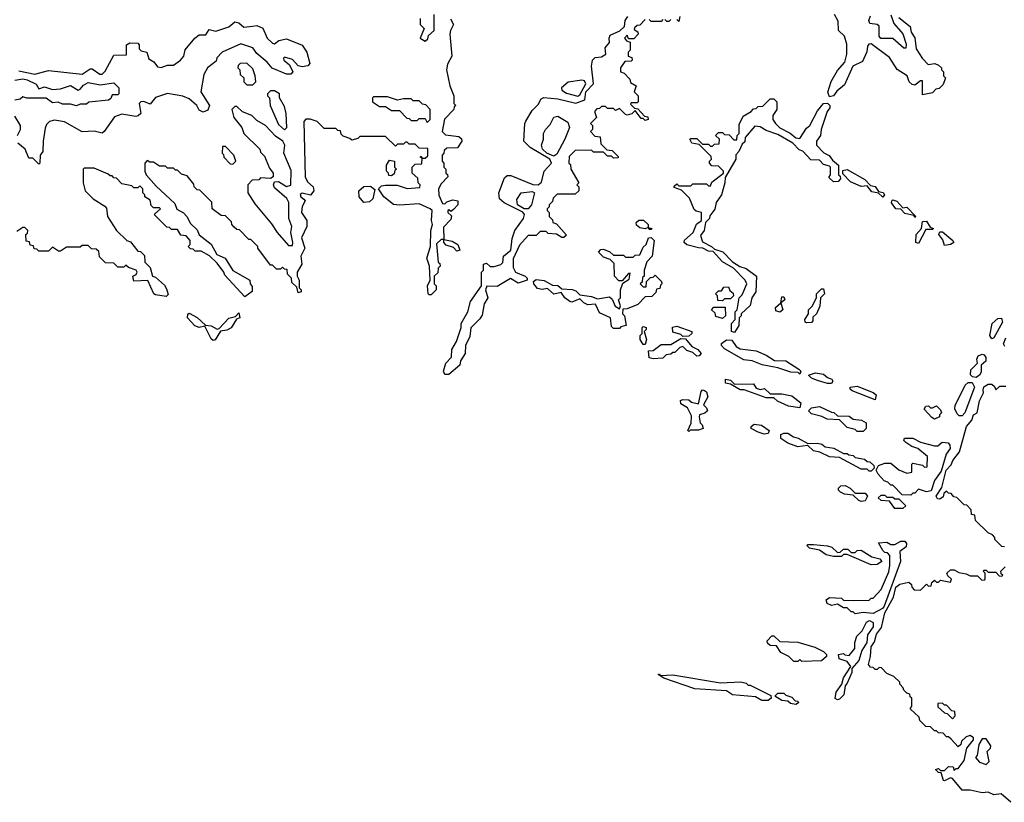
# Model space of a CAD drawing. Extents: x 2737310 to 2869991, y 870230 to 1012730.
# Tile 424 of 479: x 2808159 to 2813127, y 926979 to 930929. Entities that reach past the tile are written whole.
import ezdxf

# ---------------------------------------------------------------- set-up
doc = ezdxf.new("R2010")
doc.units = 0

msp = doc.modelspace()

# ---------------------------------------------------------------- linework, layer by layer
at = {"layer": '0CON02XD'}
for points in [[(2810205, 930820), (2810218.3, 930831.7), (2810221.7, 930848.3), (2810250, 930875), (2810250, 930955)], [(2812595, 930940), (2812652.5, 930895), (2812656.7, 930865), (2812676.4, 930836.4), (2812682.3, 930782.3), (2812712.5, 930735), (2812743, 930703), (2812777, 930707), (2812795, 930700), (2812810, 930685), (2812810, 930675), (2812820, 930665), (2812820, 930645), (2812830, 930635), (2812818.3, 930601.7), (2812798.3, 930581.7), (2812781.7, 930578.3), (2812765, 930560), (2812715, 930550), (2812715, 930620), (2812705, 930620), (2812675, 930597.5), (2812661.7, 930601.7), (2812646.7, 930615), (2812636.2, 930646.2), (2812587, 930677), (2812548.3, 930738.3), (2812455, 930806.7), (2812443.3, 930805), (2812436.7, 930795), (2812432.9, 930767.1), (2812411.8, 930718.2), (2812363.3, 930695), (2812320.8, 930599.2), (2812282, 930568), (2812266.1, 930543.9), (2812245, 930540), (2812237, 930563), (2812253, 930617), (2812285, 930672.5), (2812322.5, 930715), (2812332.5, 930755), (2812332.5, 930805), (2812320, 930845), (2812290, 930875), (2812288.3, 930921.7), (2812270, 930955)], [(2812555, 930953.3), (2812570, 930910), (2812615, 930857.5), (2812632.5, 930805), (2812630, 930785), (2812620, 930785), (2812565, 930833.3), (2812503.9, 930833.9), (2812496.4, 930846.4), (2812495.8, 930895.8), (2812485, 930904.2), (2812449.3, 930909.3), (2812443.9, 930923.9), (2812451.2, 930948.8)], [(2808155, 930671.2), (2808235, 930653.8), (2808305, 930672.5), (2808473.6, 930653.6), (2808515, 930680), (2808525, 930680), (2808564.1, 930654.1), (2808575, 930653.8), (2808590.7, 930669.3), (2808635, 930750), (2808698.3, 930751.7), (2808698.3, 930801.7), (2808715, 930812.5), (2808755, 930810), (2808761.7, 930801.7), (2808762.5, 930782.5), (2808771.7, 930771.7), (2808800, 930765), (2808810.7, 930730.7), (2808835.9, 930715.9), (2808855, 930690), (2808873, 930687), (2808905, 930700), (2808935, 930700), (2808970, 930725), (2808987.5, 930745), (2808993.9, 930776.1), (2809042.5, 930835), (2809065, 930852.5), (2809098.3, 930851.7), (2809115, 930880), (2809149.3, 930870.7), (2809215, 930893.3), (2809245, 930917.5), (2809265, 930912.5), (2809290.7, 930890.7), (2809334, 930896), (2809355, 930900), (2809386.4, 930886.4), (2809407.5, 930835), (2809435, 930810), (2809445, 930807.5), (2809466.2, 930823.8), (2809505, 930832), (2809585, 930800), (2809608.6, 930765), (2809622.5, 930707.5), (2809613.6, 930696.4), (2809585, 930690), (2809565, 930696.7), (2809535, 930727.5), (2809495, 930740), (2809490, 930735), (2809492.5, 930725), (2809520.7, 930700.7), (2809536.7, 930665), (2809527, 930653), (2809505, 930653.3), (2809433.6, 930683.6), (2809407.5, 930715), (2809355, 930757.5), (2809335, 930786.7), (2809275, 930807.5), (2809180, 930765), (2809154.2, 930735.8), (2809150, 930720), (2809107.5, 930685), (2809088.3, 930651.7), (2809073.3, 930565), (2809116.2, 930495), (2809108.3, 930471.7), (2809085, 930462.5), (2809065, 930472.5), (2809052.5, 930495), (2809015, 930530), (2808983, 930543), (2808905, 930556.7), (2808843.9, 930536.1), (2808817, 930503), (2808785, 930516.7), (2808770, 930515), (2808762.5, 930505), (2808770, 930455), (2808757, 930443), (2808745, 930440), (2808675, 930451.2), (2808638.3, 930438.3), (2808586.1, 930363.9), (2808575, 930356.7), (2808535, 930366.7), (2808475, 930362.5), (2808385, 930412.5), (2808335, 930422.5), (2808310, 930415), (2808295, 930400), (2808288.3, 930381.7), (2808277.5, 930315), (2808276.4, 930263.6), (2808262.5, 930245), (2808260, 930205), (2808255, 930200), (2808225, 930230), (2808205, 930230), (2808187.5, 930275), (2808150, 930305)], [(2810333, 930933), (2810347.5, 930905), (2810332.5, 930875), (2810330, 930855), (2810340, 930745), (2810317.5, 930705), (2810312.5, 930675), (2810330, 930595), (2810350, 930545), (2810350, 930505), (2810360, 930495), (2810351.7, 930488.3), (2810350, 930475), (2810303, 930427), (2810290, 930365), (2810308.3, 930348.3), (2810375, 930340), (2810388.3, 930328.3), (2810390, 930315), (2810368.3, 930281.7), (2810315, 930280), (2810301.7, 930268.3), (2810300, 930255), (2810290, 930245), (2810290, 930215), (2810300, 930205), (2810300, 930185), (2810310, 930175), (2810310, 930155), (2810318.3, 930148.3), (2810320, 930135), (2810285, 930100), (2810272.5, 930075), (2810273.6, 930043.6), (2810291.7, 930001.7), (2810305, 930000), (2810315, 930010), (2810345, 930020), (2810370, 930015), (2810370, 929995), (2810348.3, 929971.7), (2810335, 929960), (2810325, 929970), (2810320, 929965), (2810320, 929955), (2810338.3, 929938.3), (2810335, 929920), (2810297.5, 929882.5), (2810300, 929820), (2810341.7, 929811.7), (2810370, 929795), (2810380, 929765), (2810365, 929760), (2810348.3, 929778.3), (2810311.7, 929791.7), (2810300, 929805), (2810300, 929820), (2810285, 929820), (2810261.7, 929798.3), (2810270, 929705), (2810278.3, 929698.3), (2810280, 929685), (2810270, 929675), (2810268.3, 929651.7), (2810250, 929635), (2810250, 929595), (2810260, 929585), (2810260, 929565), (2810235, 929540), (2810225, 929540), (2810220, 929545), (2810217.5, 929585), (2810230, 929615), (2810227.5, 929685), (2810213.3, 929725), (2810232.5, 929785), (2810233.3, 929865), (2810242.5, 929895), (2810237.5, 929915), (2810240, 929965), (2810230, 929975), (2810175, 930000), (2810075, 929992.5), (2810045, 929996.2), (2809996.7, 930035), (2809970, 930075), (2809985, 930090), (2810005, 930093.3), (2810063.6, 930093.6), (2810115, 930077.5), (2810178.3, 930081.7), (2810180, 930095), (2810170, 930105), (2810168.3, 930128.3), (2810140, 930155), (2810140, 930185), (2810155, 930200), (2810188.3, 930201.7), (2810190, 930230), (2810180, 930235), (2810185, 930240), (2810190, 930230), (2810205, 930230), (2810218.3, 930241.7), (2810218.3, 930278.3), (2810175, 930280), (2810155, 930300), (2810125, 930300), (2810115, 930310), (2810105, 930310), (2810095, 930300), (2810065, 930300), (2810055, 930290), (2810005, 930340), (2809875, 930340), (2809865, 930330), (2809835, 930320), (2809825, 930330), (2809791.7, 930341.7), (2809781.7, 930351.7), (2809778.3, 930368.3), (2809765, 930370), (2809755, 930380), (2809695, 930380), (2809660, 930415), (2809625, 930426.7), (2809603, 930427), (2809592.5, 930415), (2809600, 930135), (2809610.7, 930110.7), (2809640, 930085), (2809642.5, 930065), (2809627, 930043), (2809585, 930052.5), (2809573.6, 930046.4), (2809577.5, 930035), (2809593, 930023), (2809600, 930015), (2809584.2, 929985.8), (2809581.2, 929955), (2809607.5, 929915), (2809607.5, 929885), (2809581.7, 929828.3), (2809597.5, 929775), (2809577.5, 929735), (2809582.5, 929695), (2809560, 929655), (2809560, 929635), (2809570, 929615), (2809570, 929575), (2809580, 929565), (2809580, 929555), (2809565, 929550), (2809558.3, 929578.3), (2809531.7, 929601.7), (2809530, 929625), (2809510, 929645), (2809508.3, 929668.3), (2809495, 929670), (2809485, 929680), (2809475, 929670), (2809455, 929670), (2809435, 929690), (2809425, 929690), (2809360, 929775), (2809360, 929785), (2809325, 929820), (2809315, 929820), (2809268.3, 929868.3), (2809255, 929870), (2809241.7, 929881.7), (2809230, 929895), (2809228.3, 929908.3), (2809198.3, 929938.3), (2809175, 929940), (2809130, 929975), (2809128.3, 930008.3), (2809068.3, 930068.3), (2809055, 930070), (2809040, 930085), (2809038.3, 930098.3), (2809005, 930140), (2808975, 930150), (2808955, 930170), (2808945, 930170), (2808935, 930180), (2808905, 930180), (2808895, 930190), (2808865, 930190), (2808835, 930210), (2808815, 930210), (2808801.7, 930218.3), (2808790, 930205), (2808790, 930165), (2808797.5, 930145), (2808848.3, 930088.3), (2808941.2, 930001.2), (2808952, 929972), (2808985, 929953.3), (2809002.5, 929935), (2809020.7, 929900.7), (2809055, 929867.5), (2809065, 929842.5), (2809125.8, 929795.8), (2809153.3, 929743.3), (2809195.9, 929725.9), (2809235, 929662.5), (2809320, 929615), (2809322.5, 929595), (2809331.7, 929581.7), (2809332.5, 929557.5), (2809295, 929530), (2809195, 929640), (2809190, 929655), (2809155, 929700), (2809117, 929737)], [(2810180, 930935), (2810180, 930905), (2810200, 930885), (2810180, 930835), (2810205, 930820)], [(2811315, 930930), (2811288.3, 930901.7), (2811275, 930900), (2811261.7, 930888.3), (2811260, 930880), (2811278.3, 930868.3), (2811280, 930855), (2811258.3, 930831.7), (2811231.7, 930831.7), (2811225, 930850), (2811210, 930835), (2811221.7, 930821.7), (2811240, 930815), (2811240, 930775), (2811230, 930765), (2811230, 930745), (2811248.3, 930738.3), (2811250, 930725), (2811245, 930720), (2811211.7, 930718.3), (2811190, 930685), (2811190, 930665), (2811208.3, 930658.3), (2811238.3, 930628.3), (2811241.7, 930611.7), (2811270, 930595), (2811260, 930565), (2811280, 930545), (2811280, 930515), (2811275, 930510), (2811245, 930510), (2811241.7, 930501.7), (2811261.7, 930481.7), (2811278.3, 930478.3), (2811311.7, 930441.7), (2811328.3, 930438.3), (2811330, 930425), (2811315, 930420), (2811305, 930430), (2811295, 930430), (2811265, 930470), (2811247, 930453), (2811225, 930447.5), (2811215, 930450), (2811185, 930480), (2811165, 930470), (2811155, 930480), (2811125, 930480), (2811115, 930490), (2811095, 930490), (2811085, 930480), (2811071.7, 930478.3), (2811060, 930465), (2811070, 930435), (2811040, 930405), (2811050, 930395), (2811050, 930375), (2811040, 930365), (2811061.7, 930341.7), (2811088.3, 930338.3), (2811091.7, 930301.7), (2811121.7, 930271.7), (2811148.3, 930268.3), (2811178.3, 930238.3), (2811178.3, 930231.7), (2811155, 930230), (2811145, 930240), (2811125, 930240), (2811105, 930260), (2811055, 930260), (2811045, 930270), (2810961.7, 930268.3), (2810931.7, 930238.3), (2810930, 930205), (2810938.3, 930198.3), (2810940, 930175), (2810980, 930105), (2810970, 930095), (2810980, 930085), (2810980, 930065), (2810961.7, 930048.3), (2810871.7, 930048.3), (2810851.7, 930028.3), (2810848.3, 930011.7), (2810830, 929995), (2810830, 929985), (2810820, 929975), (2810820, 929965), (2810830, 929955), (2810830, 929935), (2810848.3, 929918.3), (2810850, 929905), (2810868.3, 929898.3), (2810918.3, 929841.7), (2810905, 929830), (2810895, 929830), (2810867, 929847), (2810825, 929850), (2810815, 929860), (2810785, 929860), (2810765, 929840), (2810725, 929840), (2810681.7, 929791.7), (2810648.3, 929721.7), (2810648.3, 929678.3), (2810660, 929655), (2810710, 929635), (2810720, 929625), (2810720, 929615), (2810675, 929598.8), (2810635, 929623.3), (2810567.5, 929582.5), (2810516.7, 929583.3), (2810510, 929565), (2810520.8, 929525), (2810502.5, 929495), (2810492.3, 929437.7), (2810481.7, 929418.3), (2810436.1, 929373.9), (2810429.7, 929330.3), (2810408.8, 929285), (2810406.4, 929243.6), (2810383, 929207), (2810380, 929185), (2810325, 929138.8), (2810305, 929137.5), (2810296.7, 929155), (2810308.8, 929195), (2810337.5, 929225), (2810340, 929265), (2810363.3, 929305), (2810386.7, 929375), (2810387.5, 929395), (2810420, 929455), (2810433, 929507), (2810490, 929585), (2810490, 929655), (2810500, 929665), (2810500, 929695), (2810515, 929700), (2810533, 929683), (2810553.8, 929683.8), (2810586.6, 929693.4), (2810597.1, 929702.9), (2810600, 929735), (2810637.5, 929765), (2810644.5, 929825), (2810657.1, 929865), (2810701.1, 929925), (2810705.7, 929945), (2810697.9, 929957.9), (2810603.3, 930005), (2810580, 930025), (2810577.5, 930055), (2810605, 930130), (2810618.3, 930141.7), (2810637, 930143), (2810747.6, 930097.6), (2810775, 930095.7), (2810791.9, 930108.1), (2810805.7, 930165), (2810842, 930205), (2810834.2, 930225), (2810734.5, 930284.5), (2810703.3, 930315), (2810707.5, 930405), (2810713, 930417), (2810745, 930470), (2810775, 930500), (2810790.7, 930529.3), (2810803.6, 930536.4), (2810875, 930529.4), (2810965, 930508.2), (2811010, 930525), (2811016.5, 930565), (2811054.4, 930605), (2811044.3, 930695), (2811048.8, 930725), (2811062.5, 930737.5), (2811095, 930741.4), (2811116.7, 930755), (2811113.1, 930786.9), (2811135.6, 930814.4), (2811132.9, 930835), (2811138.9, 930851.1), (2811187, 930873), (2811210, 930895), (2811213.8, 930925), (2811227.5, 930945)], [(2811405, 930930), (2811395, 930920), (2811345, 930920), (2811335, 930930)], [(2811445, 930930), (2811435, 930920), (2811425, 930920), (2811415, 930930)], [(2811490, 930945), (2811485, 930920), (2811475, 930930)], [(2809335, 930600), (2809350, 930615), (2809347.5, 930645), (2809335, 930680), (2809305, 930710), (2809271.7, 930708.3), (2809261.7, 930698.3), (2809260, 930685), (2809270, 930675), (2809271.7, 930651.7), (2809290, 930635), (2809290, 930615), (2809305, 930600), (2809335, 930600)], [(2808135, 930623.8), (2808175, 930630), (2808197.5, 930625), (2808243, 930603), (2808255, 930580), (2808285, 930590), (2808325, 930576.7), (2808365, 930580), (2808415, 930596.7), (2808453.6, 930573.6), (2808465, 930577.5), (2808481.7, 930598.3), (2808505, 930612.5), (2808565, 930600), (2808635, 930610), (2808660, 930585), (2808660, 930555), (2808655, 930550), (2808625, 930550), (2808618.3, 930531.7), (2808607, 930523), (2808508.3, 930511.7), (2808497, 930503), (2808465, 930502.5), (2808445, 930493.3), (2808415, 930502.5), (2808375, 930502.5), (2808353, 930513), (2808325, 930510), (2808293, 930533), (2808195, 930532.5), (2808175, 930540), (2808161.7, 930528.3), (2808135, 930523.3)], [(2810975, 930542.9), (2810985, 930548.9), (2811016.5, 930605), (2811009.7, 930619.7), (2810995, 930624), (2810926.1, 930613.9), (2810893.3, 930585), (2810895, 930573.3), (2810917.6, 930557.6), (2810975, 930542.9)], [(2809495, 930373.3), (2809507.5, 930385), (2809503.3, 930455), (2809495, 930490), (2809470, 930535), (2809470, 930555), (2809445, 930570), (2809425, 930570), (2809410, 930555), (2809410, 930545), (2809420, 930535), (2809422.5, 930495), (2809465, 930400), (2809495, 930373.3)], [(2810215, 930410), (2810230, 930425), (2810230, 930475), (2810208.3, 930498.3), (2810191.7, 930501.7), (2810175, 930520), (2810145, 930520), (2810135, 930530), (2810095, 930530), (2810065, 930522.5), (2810015, 930540), (2809945, 930540), (2809940, 930535), (2809940, 930515), (2809975, 930490), (2810005, 930490), (2810035, 930470), (2810075, 930470), (2810111.7, 930431.7), (2810125, 930430), (2810135, 930420), (2810165, 930420), (2810175, 930430), (2810205, 930430), (2810215, 930410)], [(2811765, 929350), (2811750, 929355), (2811750, 929395), (2811770, 929415), (2811770, 929455), (2811780, 929465), (2811790, 929525), (2811805, 929540), (2811827.5, 929595), (2811820, 929615), (2811760, 929675), (2811705, 929707.5), (2811658.3, 929758.3), (2811635, 929760), (2811606.4, 929776.4), (2811585, 929776.7), (2811525, 929793.3), (2811512.5, 929805), (2811513.6, 929816.4), (2811557.5, 929855), (2811573.6, 929896.4), (2811600, 929915), (2811600, 929955), (2811571.7, 929961.7), (2811561.7, 929971.7), (2811538.3, 930028.3), (2811498.3, 930068.3), (2811461.7, 930081.7), (2811461.7, 930088.3), (2811475, 930100), (2811485, 930090), (2811545, 930090), (2811555, 930100), (2811625, 930100), (2811635, 930090), (2811645, 930090), (2811651.7, 930108.3), (2811710, 930155), (2811710, 930165), (2811685, 930190), (2811651.7, 930191.7), (2811640, 930205), (2811640, 930215), (2811650, 930225), (2811648.3, 930238.3), (2811588.3, 930298.3), (2811550, 930305), (2811540, 930325), (2811545, 930330), (2811575, 930330), (2811605, 930300), (2811635, 930300), (2811645, 930290), (2811655, 930290), (2811665, 930300), (2811688.3, 930301.7), (2811690, 930325), (2811670, 930345), (2811685, 930360), (2811705, 930360), (2811715, 930350), (2811738.3, 930348.3), (2811761.7, 930321.7), (2811778.3, 930321.7), (2811780, 930345), (2811790, 930355), (2811790, 930400), (2811808.8, 930441.2), (2811850, 930465), (2811861.7, 930478.3), (2811875, 930480), (2811885, 930490), (2811908.3, 930491.7), (2811945, 930530), (2811965, 930530), (2811980, 930515), (2811980, 930475), (2811960, 930445), (2811960, 930425), (2811972.5, 930405), (2811993.8, 930383.8), (2812046.1, 930356.1), (2812075, 930332.5), (2812095, 930330), (2812129.2, 930380.8), (2812146.2, 930395), (2812185, 930468.8), (2812215, 930506.2), (2812235, 930506.7), (2812246, 930496), (2812246, 930484), (2812233.8, 930465), (2812202.5, 930375), (2812200, 930345), (2812180, 930315), (2812180, 930295), (2812217, 930257), (2812243.9, 930243.9), (2812260, 930220), (2812290, 930195), (2812290, 930145), (2812298.3, 930138.3), (2812300, 930125), (2812288.3, 930111.7), (2812265, 930110), (2812241.7, 930131.7), (2812250, 930145), (2812250, 930185), (2812245, 930190), (2812215, 930197.5), (2812195, 930220), (2812151.7, 930221.7), (2812110, 930265), (2812091.7, 930271.7), (2812060, 930305), (2811985, 930350), (2811925, 930370), (2811895, 930387.5), (2811868.3, 930391.7), (2811820, 930335), (2811818.3, 930311.7), (2811805, 930300), (2811787, 930263), (2811772.5, 930247.5), (2811772.5, 930225), (2811718.3, 930131.7), (2811717.5, 930105), (2811700, 930045), (2811673, 930007), (2811667, 929973), (2811641.7, 929938.3), (2811640, 929925), (2811620, 929905), (2811612.5, 929865), (2811595, 929840), (2811605, 929807.5), (2811650, 929785), (2811665, 929770), (2811706.7, 929756.7), (2811755, 929707.5), (2811793, 929683), (2811825, 929672.5), (2811877.5, 929635), (2811873.9, 929556.1), (2811853.3, 929525), (2811844.1, 929485.9), (2811800, 929445), (2811800, 929435), (2811790, 929425), (2811787.5, 929385), (2811765, 929350)], [(2809535, 929790), (2809537.5, 929805), (2809527.5, 929855), (2809532.5, 929885), (2809517.5, 929925), (2809517, 930007), (2809506.4, 930026.4), (2809445, 930080), (2809440, 930095), (2809445, 930110), (2809465, 930112.5), (2809505, 930087.5), (2809526.4, 930093.6), (2809528.3, 930168.3), (2809492.5, 930255), (2809497.5, 930295), (2809486.4, 930316.4), (2809450.7, 930340.7), (2809400, 930395), (2809355, 930420), (2809330, 930445), (2809283, 930463), (2809255, 930490), (2809245, 930490), (2809230, 930475), (2809240, 930435), (2809280, 930385), (2809290, 930355), (2809370, 930275), (2809375, 930260), (2809395, 930240), (2809419.3, 930179.3), (2809438.8, 930155), (2809437.5, 930135), (2809425, 930127.5), (2809375, 930130), (2809365, 930120), (2809331.7, 930118.3), (2809310, 930095), (2809310, 930055), (2809345, 930000), (2809429.3, 929899.3), (2809457.5, 929855), (2809515, 929790), (2809535, 929790)], [(2808147.5, 930345), (2808163.3, 930375), (2808163.8, 930395), (2808135, 930442.5)], [(2810855, 930240), (2810819.2, 930255), (2810796.7, 930275), (2810792.5, 930295), (2810802.5, 930325), (2810802.5, 930355), (2810812.5, 930375), (2810835, 930400), (2810853.6, 930436.4), (2810875, 930442.5), (2810925, 930411.2), (2810932.9, 930385), (2810910, 930325), (2810869.1, 930250.9), (2810855, 930240)], [(2809235, 930200), (2809250, 930215), (2809240, 930245), (2809198.3, 930288.3), (2809181.7, 930288.3), (2809180, 930255), (2809188.3, 930248.3), (2809190, 930235), (2809221.7, 930201.7), (2809235, 930200)], [(2810035, 930140), (2810021.7, 930141.7), (2810020, 930155), (2810010, 930165), (2810010, 930195), (2810025, 930220), (2810050, 930215), (2810050, 930185), (2810060, 930175), (2810051.7, 930168.3), (2810048.3, 930151.7), (2810035, 930140)], [(2809117, 929737), (2809075, 929760), (2809045, 929760), (2809035, 929770), (2809021.7, 929771.7), (2809010, 929785), (2809020, 929795), (2809020, 929815), (2808998.3, 929838.3), (2808971.7, 929841.7), (2808955, 929870), (2808925, 929870), (2808915, 929880), (2808901.7, 929881.7), (2808841.7, 929941.7), (2808841.7, 929948.3), (2808870, 929975), (2808865, 929980), (2808835, 929980), (2808821.7, 929991.7), (2808818.3, 930018.3), (2808790, 930035), (2808790, 930045), (2808780, 930055), (2808780, 930075), (2808765, 930090), (2808755, 930080), (2808735, 930080), (2808725, 930090), (2808675, 930100), (2808648.3, 930128.3), (2808635, 930130), (2808625, 930140), (2808615, 930140), (2808605, 930150), (2808535, 930180), (2808485, 930180), (2808480, 930175), (2808480, 930105), (2808490, 930065), (2808530, 930025), (2808588.3, 929988.3), (2808597, 929977), (2808602.5, 929935), (2808647.5, 929865), (2808700, 929815), (2808718.3, 929808.3), (2808755, 929760), (2808768.3, 929758.3), (2808788.3, 929738.3), (2808790, 929705), (2808818.3, 929678.3), (2808830, 929635), (2808845, 929630), (2808889.3, 929589.3), (2808900.7, 929570.7), (2808907.5, 929542.5), (2808897.5, 929532.5), (2808845, 929540), (2808836.1, 929546.1), (2808805, 929612.5), (2808735, 929610), (2808730, 929635), (2808747, 929643), (2808752.5, 929655), (2808747.5, 929665), (2808708.3, 929678.3), (2808695, 929690), (2808685, 929680), (2808655, 929680), (2808635, 929700), (2808591.7, 929701.7), (2808561.7, 929731.7), (2808558.3, 929758.3), (2808545, 929770), (2808521.7, 929771.7), (2808505, 929790), (2808475, 929790), (2808465, 929780), (2808395, 929780), (2808365, 929760), (2808355, 929760), (2808325, 929780), (2808305, 929760), (2808255, 929760), (2808245, 929770), (2808231.7, 929771.7), (2808228.3, 929788.3), (2808211.7, 929791.7), (2808208.3, 929808.3), (2808191.7, 929811.7), (2808190, 929845), (2808198.3, 929851.7), (2808200, 929865), (2808185, 929880), (2808175, 929880), (2808145, 929860)], [(2812515, 930032.5), (2812492.5, 930052.5), (2812459.3, 930059.3), (2812435, 930090), (2812405, 930087.5), (2812351.2, 930111.2), (2812311.7, 930151.7), (2812311.7, 930168.3), (2812335, 930172.5), (2812423, 930123), (2812452.5, 930092.5), (2812476.4, 930086.4), (2812491.7, 930061.7), (2812516.4, 930056.4), (2812522.5, 930045), (2812515, 930032.5)], [(2809895, 930006.7), (2809872.5, 930035), (2809870, 930065), (2809895, 930087.5), (2809929.3, 930089.3), (2809951.7, 930071.7), (2809941.2, 930025), (2809925, 930008.8), (2809895, 930006.7)], [(2810725, 929974), (2810705, 929974.5), (2810671.2, 929995), (2810668.3, 930021.7), (2810690, 930055), (2810745, 930062.5), (2810756.7, 930055), (2810740.8, 929995), (2810725, 929974)], [(2812675, 929930), (2812670, 929940), (2812625, 929950), (2812605, 929972.5), (2812580, 929975), (2812557.5, 930005), (2812560, 930015), (2812565, 930020), (2812585, 930012.5), (2812615, 929980), (2812635, 929982.5), (2812680, 929935), (2812675, 929930)], [(2811345, 929870), (2811335, 929870), (2811330, 929880), (2811315, 929872.5), (2811288.3, 929878.3), (2811271.7, 929891.7), (2811270, 929905), (2811283, 929917), (2811307, 929917), (2811330, 929895), (2811330, 929880), (2811350, 929875), (2811345, 929870)], [(2812695, 929800), (2812680, 929805), (2812682.5, 929845), (2812710, 929875), (2812715, 929910), (2812735, 929912.5), (2812752.5, 929882.5), (2812770, 929875), (2812765, 929870), (2812730.7, 929869.3), (2812695, 929800)], [(2811185, 929370), (2811155, 929370), (2811145, 929380), (2811140, 929425), (2811085, 929450), (2811065, 929492.5), (2811025, 929490), (2811005, 929500), (2810985, 929520), (2810945, 929503.3), (2810935, 929506.2), (2810910, 929525), (2810891.7, 929551.7), (2810853.6, 929543.6), (2810821.7, 929571.7), (2810795, 929566.7), (2810772.3, 929572.3), (2810752.5, 929595), (2810751.7, 929608.3), (2810765, 929617.5), (2810805, 929612.5), (2810848.3, 929588.3), (2810875, 929587.5), (2810895, 929570), (2810947, 929567), (2810965, 929560), (2810985, 929540), (2811045, 929532.5), (2811075, 929520), (2811135, 929530), (2811148.3, 929518.3), (2811163.6, 929483.6), (2811185, 929470), (2811190, 929485), (2811180, 929515), (2811190, 929525), (2811190, 929565), (2811201.7, 929598.3), (2811235, 929620), (2811240, 929650), (2811231.7, 929648.3), (2811198.3, 929611.7), (2811181.7, 929611.7), (2811160, 929635), (2811158.3, 929698.3), (2811138.3, 929718.3), (2811105, 929730), (2811080, 929755), (2811091.7, 929768.3), (2811105, 929770), (2811137, 929757), (2811155, 929740), (2811205, 929740), (2811215, 929730), (2811255, 929730), (2811265, 929740), (2811288.3, 929741.7), (2811305, 929780), (2811320, 929795), (2811331.7, 929828.3), (2811345, 929830), (2811360, 929815), (2811350, 929735), (2811323, 929707), (2811310, 929665), (2811310, 929635), (2811301.7, 929628.3), (2811300, 929605), (2811290, 929595), (2811305, 929580), (2811320, 929580), (2811321.7, 929608.3), (2811341.7, 929628.3), (2811355, 929630), (2811365, 929640), (2811398.3, 929608.3), (2811400, 929595), (2811391.7, 929588.3), (2811388.3, 929571.7), (2811371.7, 929568.3), (2811368.3, 929551.7), (2811348.3, 929531.7), (2811315, 929530), (2811278.3, 929491.7), (2811225, 929470), (2811201.7, 929468.3), (2811200, 929445), (2811210, 929435), (2811220, 929385), (2811191.7, 929378.3), (2811185, 929370)], [(2812825, 929790), (2812817, 929817), (2812797.5, 929845), (2812802.5, 929857.5), (2812815, 929857.5), (2812867.5, 929815), (2812872.5, 929805), (2812855, 929793.8), (2812825, 929790)], [(2811705, 929510), (2811681.7, 929511.7), (2811680, 929535), (2811670, 929545), (2811685, 929560), (2811700, 929560), (2811711.7, 929578.3), (2811735, 929580), (2811741.7, 929561.7), (2811758.3, 929548.3), (2811760, 929535), (2811745, 929520), (2811715, 929520), (2811705, 929510)], [(2812128.3, 929398.3), (2812121.7, 929401.7), (2812120, 929415), (2812140, 929445), (2812140, 929465), (2812157, 929483), (2812180, 929525), (2812180, 929545), (2812205, 929570), (2812215, 929570), (2812220, 929545), (2812200, 929525), (2812197, 929483), (2812180, 929445), (2812161.7, 929428.3), (2812161.7, 929408.3), (2812155, 929400), (2812128.3, 929398.3)], [(2811995, 929452.5), (2811975, 929460), (2811973, 929477), (2812000, 929500), (2812005, 929530), (2812015, 929530), (2812020, 929515), (2812000, 929500), (2812010, 929465), (2811995, 929452.5)], [(2811705, 929420), (2811671.7, 929431.7), (2811668.3, 929448.3), (2811650, 929465), (2811661.7, 929478.3), (2811718.3, 929478.3), (2811720, 929435), (2811705, 929420)], [(2809135, 929310), (2809125, 929317.5), (2809092.5, 929382.5), (2809065, 929376), (2809043.3, 929383.3), (2809006.7, 929425), (2809007, 929443), (2809015, 929447.5), (2809055, 929426.7), (2809097.5, 929387.5), (2809125, 929383.8), (2809155, 929367.5), (2809165, 929370), (2809215, 929422.5), (2809248.3, 929431.7), (2809265, 929450), (2809270, 929425), (2809252.5, 929417.5), (2809226, 929374), (2809205, 929361.2), (2809172.5, 929357.5), (2809145, 929313.3), (2809135, 929310)], [(2813065, 929317.5), (2813053.3, 929335), (2813066.7, 929395), (2813095, 929421.2), (2813113.3, 929423.3), (2813117.3, 929402.7), (2813075, 929322.5), (2813065, 929317.5)], [(2811315, 929290), (2811305, 929290), (2811290, 929315), (2811290, 929335), (2811300, 929345), (2811300, 929375), (2811305, 929380), (2811320, 929375), (2811320, 929365), (2811310, 929355), (2811322.5, 929315), (2811315, 929290)], [(2811505, 929330), (2811495, 929340), (2811455, 929352.5), (2811453.3, 929376.7), (2811475, 929382.5), (2811550, 929355), (2811550, 929345), (2811535, 929332.5), (2811505, 929330)], [(2811355, 929217.5), (2811335, 929222.5), (2811331.7, 929258.3), (2811355, 929260), (2811395, 929290), (2811445, 929290), (2811495, 929320), (2811518.3, 929318.3), (2811550, 929280), (2811580, 929265), (2811597.5, 929245), (2811588.3, 929231.7), (2811575, 929230), (2811555, 929250), (2811525, 929260), (2811505, 929280), (2811490, 929275), (2811465, 929250), (2811455, 929250), (2811445, 929240), (2811421.7, 929238.3), (2811405, 929220), (2811355, 929217.5)], [(2812095, 929140), (2812087.5, 929147.5), (2812050.7, 929150.7), (2811985, 929172.5), (2811905, 929187.5), (2811855, 929207.5), (2811813, 929213), (2811715, 929267.5), (2811700, 929285), (2811700, 929295), (2811725, 929312.5), (2811751.7, 929311.7), (2811775, 929280), (2811795, 929267.5), (2811875, 929257.5), (2811926.2, 929236.2), (2811968.3, 929208.3), (2812025, 929207.5), (2812090, 929165), (2812100, 929155), (2812095, 929140)], [(2813130, 929280), (2813123.8, 929293.8), (2813135, 929322.5)], [(2812985, 929123.8), (2812966.2, 929126.2), (2812956.2, 929136.2), (2812958, 929162), (2812992.5, 929195), (2812988.8, 929215), (2812995, 929232.5), (2813015, 929240), (2813025, 929237.5), (2813034.2, 929224.2), (2813034, 929205), (2813010, 929185), (2813009.7, 929150.3), (2813002, 929135), (2812985, 929123.8)], [(2812095, 928970), (2812038.3, 928978.3), (2811983, 929003), (2811965, 929020), (2811925, 929020), (2811815, 929060), (2811795, 929060), (2811745, 929090), (2811720, 929095), (2811720, 929115), (2811745, 929110), (2811765, 929090), (2811861.7, 929091.7), (2811875, 929070), (2811895, 929062.5), (2811917, 929067), (2811945, 929040), (2812005, 929040), (2812055, 929030), (2812100, 928995), (2812095, 928970)], [(2812255, 929092.5), (2812235, 929092.5), (2812185, 929107.5), (2812155, 929120), (2812140, 929135), (2812175, 929146.7), (2812215, 929140), (2812235, 929122.5), (2812257.5, 929115), (2812262.5, 929105), (2812255, 929092.5)], [(2812475, 929010), (2812360, 929055), (2812350, 929065), (2812350, 929075), (2812385, 929080), (2812465, 929047.5), (2812480, 929035), (2812475, 929010)], [(2813128.3, 928268.3), (2813115, 928270), (2813080, 928305), (2813080, 928315), (2813068.3, 928328.3), (2813045, 928340), (2812981.7, 928401.7), (2812978.3, 928428.3), (2812961.7, 928431.7), (2812960, 928455), (2812938.3, 928478.3), (2812925, 928480), (2812888.3, 928518.3), (2812871.7, 928521.7), (2812858.3, 928538.3), (2812845, 928540), (2812835, 928550), (2812821.7, 928538.3), (2812818.3, 928521.7), (2812801.7, 928508.3), (2812790.7, 928510.7), (2812783.3, 928525), (2812811.7, 928568.3), (2812833.3, 928655), (2812858.3, 928681.7), (2812867.5, 928705), (2812901.7, 928748.3), (2812936.7, 928875), (2812962.5, 928907.5), (2812972.5, 928935), (2812990, 928945), (2813002.5, 929005), (2813022.5, 929045), (2813020.7, 929060.7), (2813024.2, 929075.8), (2813045, 929090), (2813065, 929090), (2813078.3, 929078.3), (2813085, 929060), (2813105, 929080), (2813135, 929080)], [(2812915, 928928.8), (2812900, 928930), (2812889.2, 928939.2), (2812878, 928965), (2812878.8, 928981.2), (2812930, 929085), (2812945, 929097.5), (2812965, 929097.5), (2812976, 929075), (2812928, 928945), (2812915, 928928.8)], [(2811535, 928850), (2811530, 928855), (2811547, 928893), (2811549.3, 928929.3), (2811529.3, 928969.3), (2811495, 928990), (2811493, 929007), (2811505, 929012.5), (2811535, 929010), (2811548.3, 928998.3), (2811585, 928990), (2811598.3, 929051.7), (2811605, 929060), (2811615, 929057.5), (2811625, 929050), (2811631.2, 929025), (2811610, 928985), (2811625, 928970), (2811630, 928955), (2811616.7, 928943.3), (2811590, 928935), (2811587.5, 928925), (2811592.5, 928895), (2811602.5, 928885), (2811607.5, 928865), (2811585, 928857.5), (2811542.5, 928857.5), (2811535, 928850)], [(2812415, 928850), (2812385, 928850), (2812375, 928860), (2812335, 928870), (2812295, 928910), (2812233, 928913), (2812207, 928927), (2812155, 928940), (2812140, 928955), (2812155, 928970), (2812195, 928977.5), (2812255, 928947.5), (2812267, 928947), (2812285, 928930), (2812345, 928927.5), (2812365, 928912.5), (2812407, 928907), (2812430, 928895), (2812430, 928865), (2812415, 928850)], [(2812775, 928912.5), (2812760.7, 928920.7), (2812723, 928963), (2812731.7, 928978.3), (2812745, 928980), (2812755, 928970), (2812765, 928970), (2812785, 928980), (2812805, 928960), (2812810, 928945), (2812800, 928935), (2812800, 928925), (2812775, 928912.5)], [(2811915, 928837.5), (2811885, 928847.5), (2811850, 928865), (2811850, 928875), (2811865, 928887.5), (2811901.7, 928881.7), (2811940, 928855), (2811935, 928840), (2811915, 928837.5)], [(2812455, 928650), (2812445, 928650), (2812435, 928660), (2812405, 928660), (2812295, 928720), (2812245, 928722.5), (2812197, 928747), (2812165, 928752.5), (2812135, 928780), (2812085, 928773.3), (2812035, 928792.5), (2812000, 928815), (2812000, 928835), (2812015, 928842.5), (2812035, 928842.5), (2812063, 928823), (2812087, 928817), (2812135, 928790), (2812185, 928792.5), (2812207, 928787), (2812223, 928773), (2812267, 928767), (2812315, 928740), (2812335, 928740), (2812343, 928733), (2812365, 928730), (2812375, 928720), (2812421.7, 928711.7), (2812435, 928700), (2812448.3, 928698.3), (2812468.3, 928678.3), (2812470, 928665), (2812455, 928650)], [(2812655, 928530), (2812611.7, 928531.7), (2812565, 928580), (2812555, 928580), (2812540, 928595), (2812521.7, 928601.7), (2812490, 928635), (2812480, 928655), (2812491.7, 928678.3), (2812525, 928690), (2812555, 928690), (2812595, 928657.5), (2812635, 928640), (2812660, 928645), (2812660, 928685), (2812665, 928690), (2812715, 928680), (2812725, 928670), (2812738.3, 928671.7), (2812740, 928725), (2812690, 928765), (2812660, 928775), (2812630, 928795), (2812620, 928805), (2812623, 928817), (2812666.4, 928816.4), (2812705, 928796.7), (2812775, 928777.5), (2812791.7, 928778.3), (2812813.6, 928796.4), (2812844.1, 928794.1), (2812852.3, 928782.3), (2812853.8, 928765), (2812834.1, 928735.9), (2812808.8, 928651.2), (2812775, 928602.5), (2812758.8, 928551.2), (2812735, 928546.2), (2812695, 928560), (2812675, 928540), (2812665, 928540), (2812655, 928530)], [(2812405, 928497.5), (2812393, 928503), (2812365, 928530), (2812320, 928535), (2812300, 928545), (2812290, 928555), (2812290, 928565), (2812303, 928577), (2812325, 928577.5), (2812350, 928565), (2812375, 928540), (2812425, 928540), (2812437.5, 928525), (2812425, 928500), (2812405, 928497.5)], [(2812615, 928462.5), (2812575, 928462.5), (2812548.3, 928498.3), (2812505, 928502.5), (2812490, 928515), (2812505, 928530), (2812525, 928530), (2812535, 928520), (2812565, 928520), (2812575, 928510), (2812595, 928510), (2812630, 928475), (2812615, 928462.5)], [(2812455, 928177.5), (2812335, 928230), (2812315, 928230), (2812305, 928220), (2812265, 928220), (2812228.3, 928228.3), (2812195, 928252.5), (2812145, 928262.5), (2812130, 928275), (2812135, 928280), (2812165, 928280), (2812235, 928273.3), (2812256.1, 928266.1), (2812285, 928240), (2812298.3, 928241.7), (2812315, 928257.5), (2812337, 928257), (2812355, 928240), (2812375, 928240), (2812385, 928250), (2812405, 928252.5), (2812458.3, 928218.3), (2812498.3, 928208.3), (2812510, 928195), (2812485, 928180), (2812455, 928177.5)], [(2812375, 927930), (2812365, 927940), (2812355, 927940), (2812335, 927960), (2812315, 927960), (2812285, 927980), (2812255, 927972.5), (2812233, 927983), (2812228.3, 928001.7), (2812245, 928012.5), (2812305, 928010), (2812315, 928000), (2812365, 927997.5), (2812445, 928000), (2812455, 928010), (2812465, 928010), (2812505, 928053.3), (2812545, 928142.5), (2812550, 928175), (2812550, 928225), (2812538.3, 928238.3), (2812525, 928240), (2812515, 928250), (2812491.7, 928288.3), (2812535, 928292.5), (2812555, 928280), (2812575, 928280), (2812605, 928297.5), (2812625, 928296.7), (2812633.3, 928285), (2812631.7, 928268.3), (2812600, 928245), (2812603.3, 928195), (2812520.5, 927969.5), (2812512.3, 927957.7), (2812465, 927932.5), (2812415, 927937.5), (2812375, 927930)], [(2813159.3, 926979.3), (2813111.7, 927021.7), (2813075, 927017.5), (2813045, 927030), (2813015, 927026.7), (2812955, 927041.2), (2812915, 927040), (2812865, 927100), (2812855, 927102.5), (2812825, 927087.5), (2812820, 927090), (2812808.3, 927128.3), (2812795, 927130), (2812780, 927145), (2812795, 927150), (2812805, 927140), (2812825, 927140), (2812845, 927160), (2812868.3, 927158.3), (2812875, 927140), (2812885, 927150), (2812895, 927150), (2812925, 927190), (2812938.3, 927251.7), (2812972.5, 927295), (2812972.5, 927305), (2812955, 927316.7), (2812935, 927310), (2812911.7, 927288.3), (2812908.3, 927271.7), (2812895, 927260), (2812858.3, 927298.3), (2812845, 927310), (2812835, 927310), (2812818.3, 927328.3), (2812795, 927330), (2812785, 927340), (2812775, 927340), (2812755, 927360), (2812731.7, 927361.7), (2812701.7, 927391.7), (2812698.3, 927408.3), (2812651.7, 927451.7), (2812660, 927465), (2812660, 927505), (2812651.7, 927511.7), (2812650, 927525), (2812635, 927530), (2812620, 927545), (2812617, 927557), (2812600, 927575), (2812600, 927585), (2812570, 927615), (2812535, 927630), (2812508.3, 927658.3), (2812495, 927660), (2812485, 927650), (2812475, 927650), (2812465, 927660), (2812451.7, 927661.7), (2812442.5, 927675), (2812451.2, 927715), (2812456.1, 927763.9), (2812471.7, 927788.3), (2812482.9, 927827.1), (2812507.7, 927862.3), (2812524, 927936), (2812568.8, 928015), (2812580, 928065), (2812599.3, 928080.7), (2812645, 928090), (2812658.3, 928078.3), (2812660, 928065), (2812671.7, 928051.7), (2812705, 928050), (2812735, 928080), (2812745, 928070), (2812758.3, 928071.7), (2812761.7, 928088.3), (2812775, 928100), (2812785, 928090), (2812795, 928090), (2812805, 928100), (2812855, 928090), (2812860, 928105), (2812841.7, 928121.7), (2812837.5, 928135), (2812855, 928152.5), (2812875, 928152.5), (2812898.3, 928138.3), (2812935, 928132.5), (2812955, 928122.5), (2812991.7, 928121.7), (2813011.7, 928101.7), (2813025, 928100), (2813030, 928105), (2813030, 928135), (2813020, 928145), (2813025, 928150), (2813035, 928150), (2813045, 928140), (2813085, 928140), (2813101.7, 928121.7), (2813115, 928120), (2813120, 928125), (2813111.7, 928131.7), (2813110, 928145), (2813131.7, 928168.3)], [(2812285, 927496.2), (2812274, 927504), (2812278, 927535), (2812307.5, 927575), (2812315, 927607.5), (2812352.5, 927665), (2812335, 927690), (2812293.6, 927703.6), (2812290, 927725), (2812315, 927730), (2812323, 927723), (2812345, 927720), (2812372.5, 927755), (2812372.5, 927785), (2812383, 927817), (2812410, 927845), (2812432, 927888), (2812447, 927897), (2812465, 927887.5), (2812465.8, 927864.2), (2812436.7, 927825), (2812434, 927785), (2812408.8, 927745), (2812392.5, 927695), (2812357.5, 927655), (2812358, 927635), (2812335, 927580), (2812323.6, 927566.4), (2812318, 927522), (2812295, 927499.2), (2812285, 927496.2)], [(2812105, 927690), (2812095, 927700), (2812085, 927690), (2812065, 927690), (2812040, 927715), (2812000, 927735), (2811978.3, 927768.3), (2811945, 927770), (2811931.7, 927781.7), (2811930, 927795), (2811955, 927820), (2811965, 927820), (2811995, 927790), (2812085, 927787.5), (2812171.7, 927761.7), (2812215, 927740), (2812230, 927725), (2812230, 927715), (2812205, 927692.5), (2812105, 927690)], [(2811935, 927492.5), (2811903, 927493), (2811871.7, 927511.7), (2811755, 927522.5), (2811725, 927542.5), (2811565, 927552.5), (2811410, 927605), (2811380, 927625), (2811387, 927627), (2811390, 927620), (2811455, 927623.3), (2811695, 927582.5), (2811797.5, 927587.5), (2811825, 927580), (2811835, 927570), (2811845, 927570), (2811948.3, 927518.3), (2811950, 927505), (2811935, 927492.5)], [(2812075, 927472.5), (2812048.3, 927478.3), (2812035, 927490), (2812005, 927492.5), (2811970, 927515), (2811985, 927530), (2812015, 927530), (2812025, 927520), (2812055, 927510), (2812071.7, 927491.7), (2812085, 927490), (2812088.3, 927481.7), (2812075, 927472.5)], [(2812865, 927400), (2812880, 927415), (2812878.3, 927438.3), (2812861.7, 927441.7), (2812835, 927470), (2812825, 927470), (2812815, 927480), (2812791.7, 927478.3), (2812791.7, 927461.7), (2812825, 927430), (2812838.3, 927428.3), (2812865, 927400)], [(2813035, 927170), (2813050, 927185), (2813040, 927235), (2813058.3, 927251.7), (2813060, 927265), (2813035, 927300), (2813015, 927300), (2812998.3, 927271.7), (2812990, 927215), (2812982.5, 927205), (2813001.7, 927181.7), (2813035, 927170)]]:
    msp.add_lwpolyline(points, dxfattribs=at)

doc.saveas('drawing.dxf')
